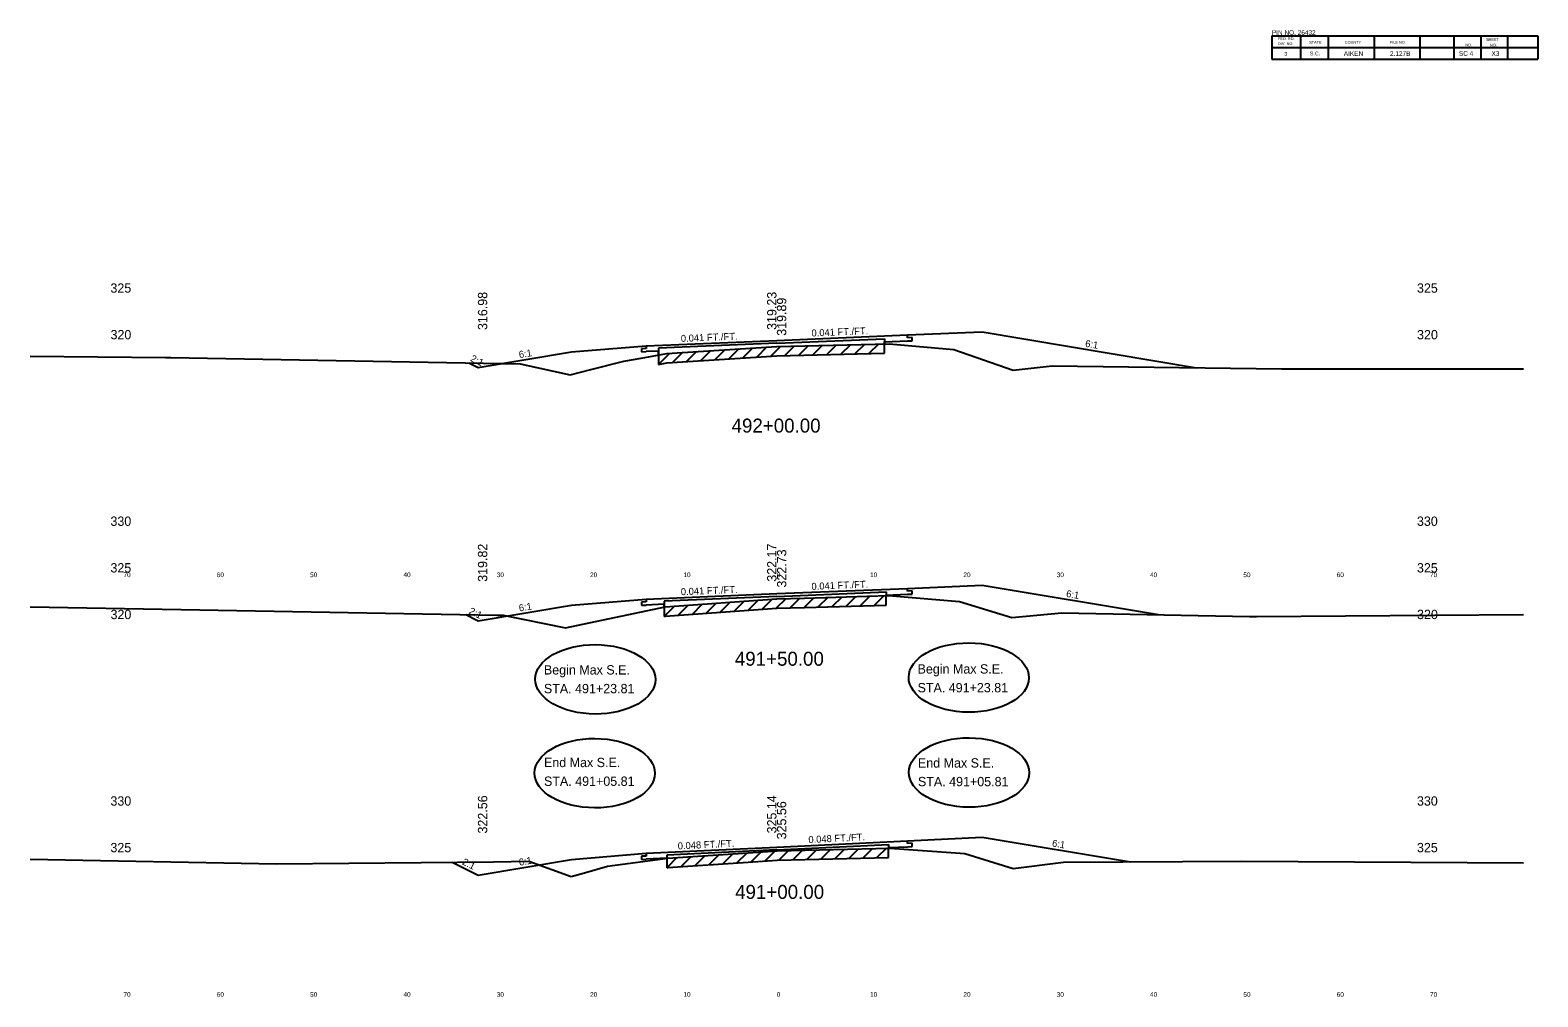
# Model space of a CAD drawing. Extents: x 1000 to 1162, y 999 to 8520.
# Drawn here: x 1000 to 1161.6, y 1229.5 to 1333.2 of the extents above; entities that cross this region are included whole.
import ezdxf

# ---------------------------------------------------------------- set-up
doc = ezdxf.new("R2010")
doc.units = 0
for name, color, linetype in [('Level 10', 7, 'Continuous'), ('Level 11', 7, 'Continuous'), ('Level 12', 7, 'Continuous'), ('Level 20', 7, 'Continuous'), ('Level 3', 7, 'Continuous'), ('Level 32', 7, 'Continuous'), ('Level 33', 7, 'Continuous'), ('Level 53', 7, 'Continuous'), ('Level 56', 7, 'Continuous'), ('Level 59', 7, 'Continuous'), ('Level 6', 7, 'Continuous'), ('Level 60', 7, 'Continuous'), ('Level 61', 7, 'Continuous'), ('Level 7', 7, 'Continuous')]:
    doc.layers.add(name, color=color, linetype=linetype)

msp = doc.modelspace()

# ---------------------------------------------------------------- linework, layer by layer
at = {"layer": 'Level 11'}
for p, q in [((1066, 1299.02), (1065.5, 1299)), ((1065.5, 1299), (1065.5, 1298.66)), ((1066, 1299.32), (1066, 1299.02)), ((1094, 1300.17), (1094, 1300.47)), ((1094.5, 1300.19), (1094, 1300.17)), ((1094, 1299.83), (1094.5, 1299.85)), ((1094.5, 1299.85), (1094.5, 1300.19)), ((1065.5, 1298.66), (1066, 1298.68)), ((1094, 1273), (1094, 1273.3)), ((1066, 1271.85), (1065.5, 1271.83)), ((1065.5, 1271.83), (1065.5, 1271.49)), ((1065.5, 1271.49), (1066, 1271.51)), ((1066, 1272.15), (1066, 1271.85)), ((1094.5, 1273.02), (1094, 1273)), ((1094, 1272.66), (1094.5, 1272.68)), ((1094.5, 1272.68), (1094.5, 1273.02)), ((1094, 1245.93), (1094, 1246.23)), ((1094.5, 1245.96), (1094, 1245.93)), ((1094, 1245.59), (1094.5, 1245.62)), ((1094.5, 1245.62), (1094.5, 1245.96)), ((1066, 1244.59), (1065.5, 1244.57)), ((1065.5, 1244.57), (1065.5, 1244.23)), ((1065.5, 1244.23), (1066, 1244.25)), ((1066, 1244.89), (1066, 1244.59))]:
    msp.add_line(p, q, dxfattribs=at)
at = {"layer": 'Level 12'}
for p, q in [((1091.56, 1299.73), (1094, 1299.83)), ((1091.56, 1299.51), (1091.56, 1299.73)), ((1067.34, 1298.73), (1066, 1298.68)), ((1067.34, 1298.32), (1067.34, 1298.73)), ((1067.94, 1271.59), (1066, 1271.51)), ((1067.94, 1271.28), (1067.94, 1271.59)), ((1091.74, 1272.57), (1094, 1272.66)), ((1091.74, 1272.51), (1091.74, 1272.57)), ((1091.96, 1245.5), (1094, 1245.59)), ((1068.22, 1244.36), (1066, 1244.25)), ((1068.22, 1244.34), (1068.22, 1244.36)), ((1091.96, 1245.45), (1091.96, 1245.5))]:
    msp.add_line(p, q, dxfattribs=at)
at = {"layer": 'Level 20'}
for centre in [(1060.56, 1263.54), (1100.58, 1263.73), (1060.5, 1253.48), (1100.61, 1253.55)]:
    msp.add_ellipse(centre, major_axis=(6.44, -0.03), ratio=0.577675, dxfattribs=at)
at = {"layer": 'Level 3'}
for p, q in [((1133.06, 1332.55), (1161.56, 1332.55)), ((1133.06, 1332.55), (1133.06, 1330.05)), ((1133.06, 1331.3), (1161.56, 1331.3)), ((1136.13, 1332.55), (1136.13, 1330.05)), ((1139.09, 1332.55), (1139.09, 1330.05)), ((1144, 1332.55), (1144, 1330.05)), ((1148.91, 1332.55), (1148.91, 1330.05)), ((1152.55, 1332.55), (1152.55, 1330.05)), ((1155.44, 1332.55), (1155.44, 1330.05)), ((1158.31, 1332.55), (1158.31, 1330.05)), ((1161.56, 1332.55), (1161.56, 1330.05)), ((1133.06, 1330.05), (1161.56, 1330.05))]:
    msp.add_line(p, q, dxfattribs=at)
at = {"layer": 'Level 53'}
for p, q in [((1080, 1299.59), (1067.34, 1299.07)), ((1067.34, 1299.07), (1067.34, 1298.32)), ((1080, 1299.59), (1091.56, 1300.07)), ((1091.56, 1300.07), (1091.56, 1299.51)), ((1080, 1272.43), (1067.94, 1271.93)), ((1067.94, 1271.93), (1067.94, 1271.28)), ((1080, 1272.43), (1091.74, 1272.91)), ((1091.74, 1272.91), (1091.74, 1272.51)), ((1080, 1245.26), (1091.96, 1245.84)), ((1091.96, 1245.84), (1091.96, 1245.45)), ((1080, 1245.26), (1068.22, 1244.7)), ((1068.22, 1244.7), (1068.22, 1244.34))]:
    msp.add_line(p, q, dxfattribs=at)
at = {"layer": 'Level 59'}
for p, q in [((1066, 1299.32), (1080, 1299.89)), ((1080, 1299.89), (1094, 1300.47)), ((1080, 1272.73), (1094, 1273.3)), ((1066, 1272.15), (1080, 1272.73)), ((1080, 1245.56), (1094, 1246.23)), ((1066, 1244.89), (1080, 1245.56))]:
    msp.add_line(p, q, dxfattribs=at)
at = {"layer": 'Level 6'}
for p, q in [((1094, 1300.47), (1102, 1300.79)), ((1058, 1298.65), (1066, 1299.32)), ((1094, 1273.3), (1102, 1273.63)), ((1058, 1271.49), (1066, 1272.15)), ((1094, 1246.23), (1102, 1246.62)), ((1058, 1244.22), (1066, 1244.89))]:
    msp.add_line(p, q, dxfattribs=at)
at = {"layer": 'Level 60'}
for p, q in [((1068.24, 1298.48), (1080, 1299.23)), ((1080, 1299.23), (1092.05, 1299.52)), ((1092.05, 1299.52), (1098.96, 1298.9)), ((1000, 1298.2), (1014.49, 1298.05)), ((1014.49, 1298.05), (1015.07, 1298.05)), ((1015.07, 1298.05), (1052.49, 1297.39)), ((1052.49, 1297.39), (1057.87, 1296.2)), ((1060.09, 1296.76), (1063.63, 1297.66)), ((1063.63, 1297.66), (1065.49, 1297.99)), ((1065.49, 1297.99), (1068.24, 1298.48)), ((1098.96, 1298.9), (1105.34, 1296.69)), ((1057.87, 1296.2), (1060.09, 1296.76)), ((1105.34, 1296.69), (1109.5, 1297.17)), ((1109.5, 1297.17), (1134.07, 1296.84)), ((1134.07, 1296.84), (1140.72, 1296.84)), ((1140.72, 1296.84), (1160, 1296.83)), ((1068.05, 1271.3), (1080, 1272.17)), ((1080, 1272.17), (1082.98, 1272.25)), ((1082.98, 1272.25), (1091.97, 1272.52)), ((1091.97, 1272.52), (1099.59, 1271.9)), ((1099.59, 1271.9), (1105.18, 1270.19)), ((1000, 1271.3), (1016.19, 1271.04)), ((1016.19, 1271.04), (1050.02, 1270.43)), ((1050.02, 1270.43), (1050.7, 1270.41)), ((1050.7, 1270.41), (1057.37, 1269.06)), ((1057.37, 1269.06), (1068.05, 1271.3)), ((1105.18, 1270.19), (1110.56, 1270.68)), ((1110.56, 1270.68), (1130.65, 1270.29)), ((1130.65, 1270.29), (1131.42, 1270.28)), ((1131.42, 1270.28), (1160, 1270.51)), ((1000, 1244.26), (1026.38, 1243.76)), ((1026.38, 1243.76), (1049.66, 1243.99)), ((1049.66, 1243.99), (1053.43, 1244.03)), ((1053.43, 1244.03), (1057.97, 1242.41)), ((1061.86, 1243.5), (1068.33, 1244.35)), ((1068.33, 1244.35), (1076.93, 1244.93)), ((1076.93, 1244.93), (1080.06, 1245.14)), ((1080.06, 1245.14), (1092.13, 1245.45)), ((1092.13, 1245.45), (1100.17, 1244.86)), ((1100.17, 1244.86), (1105.35, 1243.27)), ((1110.72, 1243.93), (1129.85, 1244.03)), ((1129.85, 1244.03), (1160, 1243.88)), ((1057.97, 1242.41), (1059.41, 1242.81)), ((1059.41, 1242.81), (1061.86, 1243.5)), ((1105.35, 1243.27), (1110.72, 1243.93))]:
    msp.add_line(p, q, dxfattribs=at)
at = {"layer": 'Level 61'}
for p, q in [((1075.92, 1298.97), (1074.85, 1297.9)), ((1077.42, 1299.07), (1076.35, 1298)), ((1078.92, 1299.16), (1077.85, 1298.09)), ((1080.4, 1299.24), (1079.35, 1298.19)), ((1081.88, 1299.28), (1080.85, 1298.25)), ((1083.38, 1299.31), (1082.36, 1298.29)), ((1084.88, 1299.35), (1083.86, 1298.33)), ((1086.38, 1299.39), (1085.36, 1298.36)), ((1087.89, 1299.42), (1086.86, 1298.4)), ((1089.39, 1299.46), (1088.36, 1298.43)), ((1090.89, 1299.49), (1089.86, 1298.47)), ((1091.56, 1298.51), (1091.56, 1299.51)), ((1068.52, 1298.5), (1067.34, 1297.32)), ((1067.34, 1298.32), (1067.34, 1297.32)), ((1067.34, 1297.32), (1068.24, 1297.48)), ((1068.24, 1297.48), (1080, 1298.23)), ((1069.91, 1298.59), (1068.84, 1297.52)), ((1071.41, 1298.68), (1070.34, 1297.61)), ((1072.91, 1298.78), (1071.84, 1297.71)), ((1074.42, 1298.88), (1073.35, 1297.81)), ((1080, 1298.23), (1091.56, 1298.51)), ((1070.52, 1271.48), (1069.44, 1270.41)), ((1072.02, 1271.59), (1070.94, 1270.51)), ((1073.52, 1271.7), (1072.44, 1270.62)), ((1075.02, 1271.81), (1073.94, 1270.73)), ((1076.52, 1271.91), (1075.44, 1270.84)), ((1078.02, 1272.02), (1076.94, 1270.95)), ((1079.52, 1272.13), (1078.44, 1271.05)), ((1080.98, 1272.19), (1079.94, 1271.16)), ((1082.47, 1272.24), (1081.44, 1271.21)), ((1083.97, 1272.28), (1082.94, 1271.25)), ((1082.98, 1271.25), (1091.74, 1271.51)), ((1085.47, 1272.33), (1084.44, 1271.3)), ((1086.97, 1272.37), (1085.94, 1271.34)), ((1088.47, 1272.41), (1087.44, 1271.38)), ((1089.97, 1272.46), (1088.94, 1271.43)), ((1091.47, 1272.5), (1090.44, 1271.47)), ((1091.74, 1271.51), (1091.74, 1272.51)), ((1069.04, 1271.38), (1067.94, 1270.28)), ((1067.94, 1271.28), (1067.94, 1270.28)), ((1067.94, 1270.28), (1068.05, 1270.3)), ((1068.05, 1270.3), (1080, 1271.17)), ((1080, 1271.17), (1082.98, 1271.25)), ((1069.3, 1244.42), (1068.22, 1243.34)), ((1068.22, 1244.34), (1068.22, 1243.34)), ((1070.79, 1244.52), (1069.72, 1243.45)), ((1072.29, 1244.62), (1071.22, 1243.55)), ((1073.79, 1244.72), (1072.72, 1243.65)), ((1075.29, 1244.82), (1074.22, 1243.75)), ((1076.79, 1244.92), (1075.72, 1243.85)), ((1076.93, 1243.93), (1080.06, 1244.14)), ((1078.29, 1245.02), (1077.22, 1243.95)), ((1079.79, 1245.12), (1078.72, 1244.05)), ((1080.06, 1244.14), (1091.96, 1244.45)), ((1081.24, 1245.17), (1080.22, 1244.14)), ((1082.75, 1245.21), (1081.72, 1244.18)), ((1084.25, 1245.25), (1083.22, 1244.22)), ((1085.75, 1245.29), (1084.72, 1244.26)), ((1087.25, 1245.33), (1086.22, 1244.3)), ((1088.75, 1245.37), (1087.72, 1244.34)), ((1090.25, 1245.41), (1089.22, 1244.38)), ((1091.75, 1245.44), (1090.72, 1244.42)), ((1091.96, 1244.45), (1091.96, 1245.45)), ((1068.22, 1243.34), (1068.33, 1243.35)), ((1068.33, 1243.35), (1076.93, 1243.93))]:
    msp.add_line(p, q, dxfattribs=at)
at = {"layer": 'Level 7'}
for p, q in [((1102, 1300.79), (1124.99, 1296.96)), ((1047, 1297.48), (1048, 1296.99)), ((1048, 1296.99), (1058, 1298.65)), ((1102, 1273.63), (1120.9, 1270.48)), ((1048, 1269.82), (1058, 1271.49)), ((1046.67, 1270.49), (1048, 1269.82)), ((1102, 1246.62), (1117.89, 1243.97)), ((1048, 1242.56), (1058, 1244.22)), ((1045.22, 1243.95), (1048, 1242.56))]:
    msp.add_line(p, q, dxfattribs=at)

# ---------------------------------------------------------------- texts
at = {"layer": 'Level 10'}
for s, p in [('319.23', (1079.97, 1301.01)), ('322.17', (1079.97, 1274.01)), ('325.14', (1079.97, 1247.02))]:
    msp.add_text(s, height=1, rotation=90, dxfattribs=at).set_placement(p)
at = {"layer": 'Level 11'}
for s, p in [(' 325', (1008.23, 1305)), (' 325', (1148.23, 1305)), (' 320', (1008.24, 1300)), (' 320', (1148.24, 1300)), (' 330', (1008.23, 1280)), (' 330', (1148.23, 1280)), (' 325', (1008.23, 1275)), (' 325', (1148.23, 1275)), (' 320', (1008.24, 1270)), (' 320', (1148.24, 1270)), (' 330', (1008.23, 1250)), (' 330', (1148.23, 1250)), (' 325', (1008.23, 1245)), (' 325', (1148.23, 1245))]:
    msp.add_text(s, height=1, dxfattribs=at).set_placement(p)
at = {"layer": 'Level 20'}
for s, height, p in [('PIN NO. 26432', 0.5, (1133.06, 1332.65)), ('AIKEN', 0.5, (1140.77, 1330.4)), ('2.127B', 0.5, (1145.71, 1330.4)), ('SC 4', 0.5, (1153.1, 1330.4)), ('X3', 0.5, (1156.59, 1330.4)), ('Begin Max S.E.', 1, (1055.05, 1264.06)), ('Begin Max S.E.', 1, (1095.09, 1264.16)), ('STA. 491+23.81', 1, (1055.05, 1262.05)), ('STA. 491+23.81', 1, (1095.09, 1262.15)), ('End Max S.E.', 1, (1055.06, 1254.13)), ('End Max S.E.', 1, (1095.13, 1254.08)), ('STA. 491+05.81', 1, (1055.06, 1252.12)), ('STA. 491+05.81', 1, (1095.13, 1252.08))]:
    msp.add_text(s, height=height, dxfattribs=at).set_placement(p)
at = {"layer": 'Level 3'}
for s, height, p in [('FED. RD.', 0.3, (1133.71, 1332.09)), ('DIV. NO.', 0.3, (1133.71, 1331.56)), ('STATE', 0.3, (1137.05, 1331.7)), ('COUNTY', 0.3, (1140.87, 1331.7)), ('FILE NO.', 0.3, (1145.69, 1331.7)), ('NO.', 0.3, (1153.78, 1331.42)), ('SHEET', 0.3, (1155.99, 1332)), ('NO.', 0.3, (1156.42, 1331.4)), ('3', 0.4, (1134.4, 1330.41)), ('S.C.', 0.4, (1137.14, 1330.45)), ('492+00.00', 1.5, (1075.16, 1290)), ('491+50.00', 1.5, (1075.51, 1265)), ('491+00.00', 1.5, (1075.54, 1240))]:
    msp.add_text(s, height=height, dxfattribs=at).set_placement(p)
at = {"layer": 'Level 32'}
for s, rotation, p in [('0.041 FT./FT.', 2.3478, (1069.74, 1299.72)), ('0.041 FT./FT.', 2.3478, (1083.74, 1300.3)), ('6:1', 9.4623, (1052.43, 1297.98)), ('6:1', 350.5377, (1113.01, 1299.21)), ('2:1', 333.435, (1047.11, 1297.71)), ('0.041 FT./FT.', 2.3478, (1069.74, 1272.56)), ('0.041 FT./FT.', 2.3478, (1083.74, 1273.13)), ('6:1', 350.5377, (1110.97, 1272.39)), ('6:1', 9.4623, (1052.43, 1270.81)), ('2:1', 333.435, (1046.94, 1270.63)), ('0.048 FT./FT.', 2.7481, (1069.41, 1245.3)), ('0.048 FT./FT.', 2.748, (1083.41, 1245.98)), ('6:1', 350.5377, (1109.46, 1245.63)), ('2:1', 333.435, (1046.22, 1243.73)), ('6:1', 9.4623, (1052.43, 1243.55))]:
    msp.add_text(s, height=0.75, rotation=rotation, dxfattribs=at).set_placement(p)
at = {"layer": 'Level 33'}
for s, p in [('316.98', (1048.98, 1301)), ('319.82', (1048.98, 1274)), ('322.56', (1048.98, 1247.01))]:
    msp.add_text(s, height=1, rotation=90, dxfattribs=at).set_placement(p)
at = {"layer": 'Level 56'}
for s, p in [('70', (1010, 1274.5)), ('60', (1020, 1274.5)), ('50', (1030, 1274.5)), ('40', (1040, 1274.5)), ('30', (1050, 1274.5)), ('20', (1060, 1274.5)), ('10', (1070, 1274.5)), ('0', (1080, 1274.5)), ('10', (1090, 1274.5)), ('20', (1100, 1274.5)), ('30', (1110, 1274.5)), ('40', (1120, 1274.5)), ('50', (1130, 1274.5)), ('60', (1140, 1274.5)), ('70', (1150, 1274.5)), ('70', (1010, 1229.5)), ('60', (1020, 1229.5)), ('50', (1030, 1229.5)), ('40', (1040, 1229.5)), ('30', (1050, 1229.5)), ('20', (1060, 1229.5)), ('10', (1070, 1229.5)), ('0', (1080, 1229.5)), ('10', (1090, 1229.5)), ('20', (1100, 1229.5)), ('30', (1110, 1229.5)), ('40', (1120, 1229.5)), ('50', (1130, 1229.5)), ('60', (1140, 1229.5)), ('70', (1150, 1229.5))]:
    msp.add_text(s, height=0.5, dxfattribs=at).set_placement(p)
at = {"layer": 'Level 59'}
for s, p in [(' 319.89', (1081.02, 1300.01)), (' 322.73', (1081.03, 1273.01)), (' 325.56', (1081.02, 1246.01))]:
    msp.add_text(s, height=1, rotation=90, dxfattribs=at).set_placement(p)

doc.saveas('drawing.dxf')
